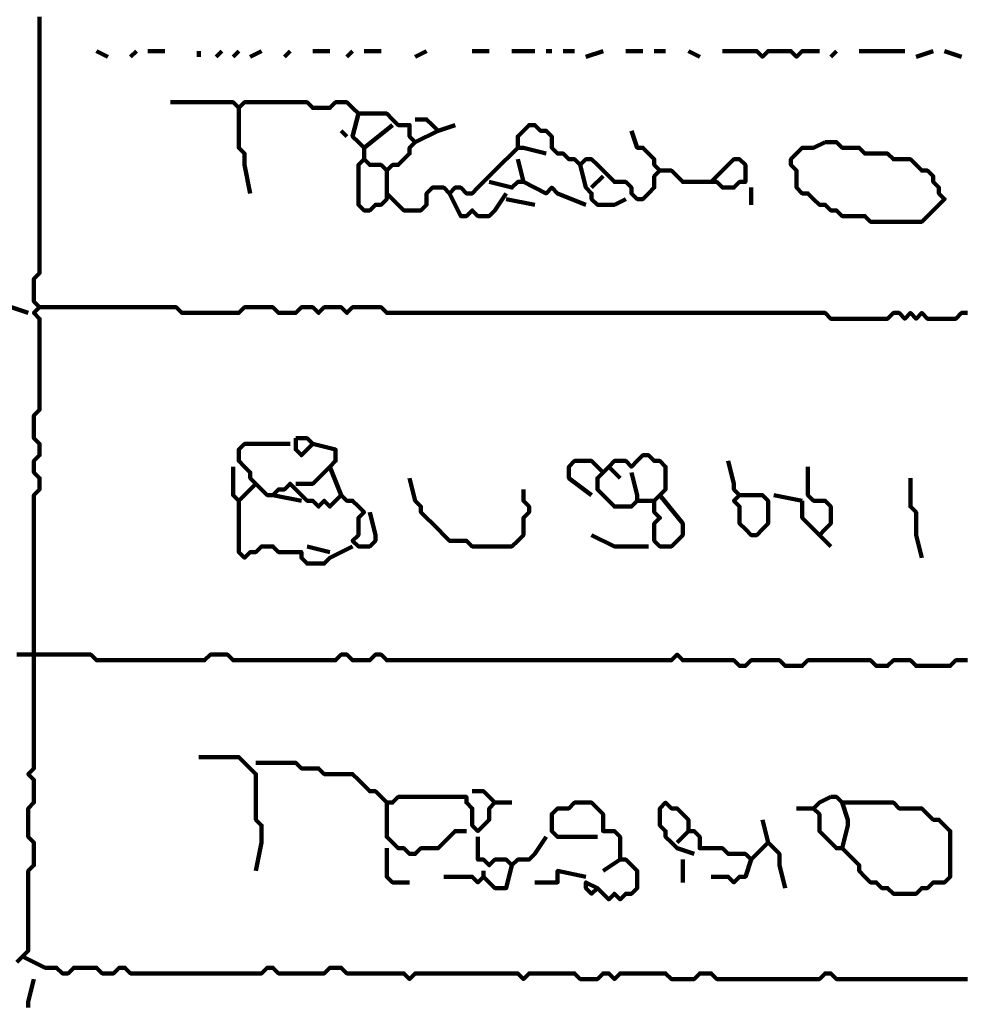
# Model space of a CAD drawing. Header units: metres. Extents: x 1959 to 4131, y 3282 to 4313.
# Tile 267 of 356: x 2430.11 to 2431.65, y 4287.58 to 4289.17. Entities that reach past the tile are written whole.
import ezdxf

# ---------------------------------------------------------------- set-up
doc = ezdxf.new("R2010")
doc.units = ezdxf.units.M
doc.layers.add('P', color=250, linetype='Continuous', lineweight=100)

msp = doc.modelspace()

# ---------------------------------------------------------------- linework, layer by layer
at = {"layer": 'P', "color": 0, "linetype": 'Continuous'}
for points in [[(2430.1432, 4289.1792), (2430.1432, 4289.1699), (2430.1432, 4289.1607), (2430.1432, 4289.1515), (2430.1432, 4289.1423), (2430.1432, 4289.133), (2430.1432, 4289.1238), (2430.1432, 4289.1146), (2430.1432, 4289.1053), (2430.1432, 4289.0961), (2430.1432, 4289.0869), (2430.1432, 4289.0776), (2430.1432, 4289.0684), (2430.1432, 4289.0592), (2430.1432, 4289.0499), (2430.1432, 4289.0407), (2430.1432, 4289.0315), (2430.1432, 4289.0223), (2430.1432, 4289.013), (2430.1432, 4289.0038), (2430.1432, 4288.9946), (2430.1432, 4288.9853), (2430.1432, 4288.9761), (2430.1432, 4288.9669), (2430.1432, 4288.9576), (2430.1432, 4288.9484), (2430.1432, 4288.9392), (2430.1432, 4288.9299), (2430.1432, 4288.9207), (2430.1432, 4288.9115), (2430.1432, 4288.9023), (2430.1432, 4288.893), (2430.1432, 4288.8838), (2430.1432, 4288.8746), (2430.1432, 4288.8653), (2430.1432, 4288.8561), (2430.1432, 4288.8469), (2430.1432, 4288.8376), (2430.1432, 4288.8284), (2430.1432, 4288.8192), (2430.1432, 4288.8099), (2430.1432, 4288.8007), (2430.1432, 4288.7915), (2430.1432, 4288.7823), (2430.1432, 4288.773), (2430.1432, 4288.7638), (2430.134, 4288.7546), (2430.134, 4288.7453), (2430.134, 4288.7361), (2430.134, 4288.7269), (2430.134, 4288.7176), (2430.1432, 4288.7084), (2430.134, 4288.6992), (2430.1432, 4288.6899), (2430.1432, 4288.6807), (2430.1432, 4288.6715), (2430.1432, 4288.6623), (2430.1432, 4288.653), (2430.1432, 4288.6438), (2430.1432, 4288.6346), (2430.1432, 4288.6253), (2430.1432, 4288.6161), (2430.1432, 4288.6069), (2430.1432, 4288.5976), (2430.1432, 4288.5884), (2430.1432, 4288.5792), (2430.1432, 4288.5699), (2430.1432, 4288.5607), (2430.1432, 4288.5515), (2430.1432, 4288.5423), (2430.134, 4288.533), (2430.134, 4288.5238), (2430.134, 4288.5146), (2430.134, 4288.5053), (2430.134, 4288.4961), (2430.1432, 4288.4869), (2430.1432, 4288.4776), (2430.1432, 4288.4684), (2430.134, 4288.4592), (2430.134, 4288.4499), (2430.134, 4288.4407), (2430.1432, 4288.4315), (2430.1432, 4288.4223), (2430.1432, 4288.413), (2430.134, 4288.4038), (2430.134, 4288.3946), (2430.134, 4288.3853), (2430.134, 4288.3761), (2430.134, 4288.3669), (2430.134, 4288.3576), (2430.134, 4288.3484), (2430.134, 4288.3392), (2430.134, 4288.3299), (2430.134, 4288.3207), (2430.134, 4288.3115), (2430.134, 4288.3023), (2430.134, 4288.293), (2430.134, 4288.2838), (2430.134, 4288.2746), (2430.134, 4288.2653), (2430.134, 4288.2561), (2430.134, 4288.2469), (2430.134, 4288.2376), (2430.134, 4288.2284), (2430.134, 4288.2192), (2430.134, 4288.2099), (2430.134, 4288.2007), (2430.134, 4288.1915), (2430.134, 4288.1823), (2430.134, 4288.173), (2430.134, 4288.1638), (2430.134, 4288.1546), (2430.134, 4288.1453), (2430.134, 4288.1361), (2430.134, 4288.1269), (2430.134, 4288.1176), (2430.134, 4288.1084), (2430.134, 4288.0992), (2430.134, 4288.0899), (2430.134, 4288.0807), (2430.134, 4288.0715), (2430.134, 4288.0623), (2430.134, 4288.053), (2430.134, 4288.0438), (2430.134, 4288.0346), (2430.134, 4288.0253), (2430.134, 4288.0161), (2430.134, 4288.0069), (2430.134, 4287.9976), (2430.134, 4287.9884), (2430.134, 4287.9792), (2430.134, 4287.9699), (2430.134, 4287.9607), (2430.1248, 4287.9515), (2430.134, 4287.9423), (2430.134, 4287.933), (2430.134, 4287.9238), (2430.134, 4287.9146), (2430.134, 4287.9053), (2430.1248, 4287.8961), (2430.1248, 4287.8869), (2430.1248, 4287.8776), (2430.1248, 4287.8684), (2430.1248, 4287.8592), (2430.1248, 4287.8499), (2430.134, 4287.8407), (2430.134, 4287.8315), (2430.134, 4287.8223), (2430.134, 4287.813), (2430.134, 4287.8038), (2430.1248, 4287.7946), (2430.1248, 4287.7853), (2430.1248, 4287.7761), (2430.1248, 4287.7669), (2430.1248, 4287.7576), (2430.1248, 4287.7484), (2430.1248, 4287.7392), (2430.1248, 4287.7299), (2430.1248, 4287.7207), (2430.1248, 4287.7115), (2430.1248, 4287.7023), (2430.1248, 4287.693), (2430.1248, 4287.6838), (2430.1248, 4287.6746), (2430.1248, 4287.6653), (2430.1156, 4287.6561), (2430.1063, 4287.6469)], [(2430.2356, 4289.1238), (2430.254, 4289.1146)], [(2430.3002, 4289.1238), (2430.2909, 4289.1146)], [(2430.3186, 4289.1238), (2430.3463, 4289.1238)], [(2430.4017, 4289.1238), (2430.4017, 4289.1146)], [(2430.4386, 4289.1238), (2430.4294, 4289.1146)], [(2430.4663, 4289.1238), (2430.4571, 4289.1146)], [(2430.4848, 4289.1146), (2430.5032, 4289.1238)], [(2430.5494, 4289.1238), (2430.5402, 4289.1146)], [(2430.5863, 4289.1238), (2430.614, 4289.1238)], [(2430.6509, 4289.1238), (2430.6417, 4289.1146)], [(2430.6694, 4289.1238), (2430.6971, 4289.1238)], [(2430.7525, 4289.1146), (2430.7709, 4289.1238)], [(2430.8448, 4289.1238), (2430.8725, 4289.1238)], [(2430.9094, 4289.1238), (2430.9463, 4289.1238)], [(2430.9648, 4289.1238), (2430.974, 4289.1238)], [(2430.9925, 4289.1238), (2431.0109, 4289.1238)], [(2431.0294, 4289.1146), (2431.0571, 4289.1238)], [(2431.094, 4289.1238), (2431.1217, 4289.1238)], [(2431.1402, 4289.1238), (2431.1586, 4289.1238)], [(2431.1956, 4289.1238), (2431.214, 4289.1146)], [(2431.2509, 4289.1238), (2431.2879, 4289.1238), (2431.2971, 4289.1238), (2431.3063, 4289.1238), (2431.3156, 4289.1146), (2431.3248, 4289.1238), (2431.334, 4289.1238), (2431.3432, 4289.1238), (2431.3525, 4289.1238), (2431.3617, 4289.1238), (2431.3709, 4289.1146), (2431.3802, 4289.1238), (2431.4079, 4289.1238)], [(2431.4356, 4289.1238), (2431.4263, 4289.1146)], [(2431.4725, 4289.1238), (2431.5002, 4289.1238), (2431.5094, 4289.1238), (2431.5463, 4289.1238)], [(2431.5648, 4289.1146), (2431.5925, 4289.1238)], [(2431.6109, 4289.1238), (2431.6386, 4289.1146)], [(2430.3556, 4289.0407), (2430.3925, 4289.0407), (2430.4017, 4289.0407), (2430.4109, 4289.0407), (2430.4202, 4289.0407), (2430.4294, 4289.0407), (2430.4386, 4289.0407), (2430.4479, 4289.0407), (2430.4571, 4289.0407), (2430.4663, 4289.0315), (2430.4756, 4289.0407), (2430.4848, 4289.0407), (2430.494, 4289.0407), (2430.5032, 4289.0407), (2430.5125, 4289.0407), (2430.5217, 4289.0407), (2430.5309, 4289.0407), (2430.5402, 4289.0407), (2430.5494, 4289.0407), (2430.5586, 4289.0407), (2430.5679, 4289.0407), (2430.5771, 4289.0407), (2430.5863, 4289.0315), (2430.5956, 4289.0315), (2430.6048, 4289.0315), (2430.614, 4289.0315), (2430.6232, 4289.0407), (2430.6325, 4289.0407), (2430.6417, 4289.0407), (2430.6509, 4289.0315), (2430.6602, 4289.0223), (2430.6694, 4289.0223), (2430.6786, 4289.0223), (2430.6879, 4289.0223), (2430.6971, 4289.0223), (2430.7063, 4289.0223), (2430.7156, 4289.013), (2430.7248, 4289.0038), (2430.734, 4289.0038), (2430.7432, 4289.0038), (2430.7432, 4288.9946), (2430.7432, 4288.9853), (2430.7525, 4288.9761), (2430.7432, 4288.9669), (2430.7432, 4288.9576), (2430.734, 4288.9484), (2430.7248, 4288.9392), (2430.7156, 4288.9392), (2430.7063, 4288.9299), (2430.6971, 4288.9392), (2430.6879, 4288.9392), (2430.6786, 4288.9392), (2430.6694, 4288.9484), (2430.6602, 4288.9392), (2430.6602, 4288.9299), (2430.6602, 4288.9207), (2430.6602, 4288.9115), (2430.6602, 4288.9023), (2430.6602, 4288.893), (2430.6602, 4288.8838), (2430.6602, 4288.8746), (2430.6694, 4288.8653), (2430.6786, 4288.8653), (2430.6879, 4288.8746), (2430.6971, 4288.8746), (2430.7063, 4288.8838), (2430.7063, 4288.893), (2430.7063, 4288.9023), (2430.7063, 4288.9299)], [(2430.4663, 4289.0315), (2430.4663, 4288.9946), (2430.4663, 4288.9853), (2430.4663, 4288.9761), (2430.4663, 4288.9669), (2430.4756, 4288.9576), (2430.4756, 4288.9484), (2430.4756, 4288.9392), (2430.4848, 4288.893)], [(2430.6602, 4289.0223), (2430.6509, 4288.9853), (2430.6602, 4288.9761), (2430.6694, 4288.9669), (2430.7156, 4289.0038)], [(2430.7525, 4289.013), (2430.7709, 4289.013), (2430.7802, 4289.0038), (2430.7894, 4288.9946), (2430.8171, 4289.0038)], [(2430.9648, 4288.9576), (2430.9279, 4288.9669), (2430.9186, 4288.9669), (2430.9186, 4288.9761), (2430.9186, 4288.9853), (2430.9279, 4288.9946), (2430.9371, 4289.0038), (2430.9463, 4289.0038), (2430.9556, 4288.9946), (2430.9648, 4288.9946), (2430.974, 4288.9853), (2430.974, 4288.9761), (2430.974, 4288.9669), (2430.9832, 4288.9576), (2430.9925, 4288.9576), (2431.0017, 4288.9484), (2431.0109, 4288.9484), (2431.0202, 4288.9392), (2431.0294, 4288.9484), (2431.0386, 4288.9484), (2431.0479, 4288.9392), (2431.0571, 4288.9299), (2431.0663, 4288.9207), (2431.0756, 4288.9115), (2431.0848, 4288.9115), (2431.094, 4288.9115), (2431.1032, 4288.9023), (2431.1032, 4288.893), (2431.1125, 4288.8838), (2431.1217, 4288.8838), (2431.1309, 4288.893), (2431.1402, 4288.9023), (2431.1402, 4288.9115), (2431.1402, 4288.9207), (2431.1494, 4288.9299), (2431.1402, 4288.9392), (2431.1402, 4288.9484), (2431.1309, 4288.9576), (2431.1217, 4288.9669), (2431.1125, 4288.9669), (2431.1032, 4288.9946)], [(2430.6325, 4288.9946), (2430.6417, 4288.9853)], [(2430.7894, 4288.9946), (2430.7525, 4288.9761)], [(2431.4171, 4288.9761), (2431.4263, 4288.9761), (2431.4356, 4288.9761), (2431.4448, 4288.9669), (2431.454, 4288.9669), (2431.4632, 4288.9669), (2431.4725, 4288.9669), (2431.4817, 4288.9576), (2431.4909, 4288.9576), (2431.5002, 4288.9576), (2431.5094, 4288.9576), (2431.5186, 4288.9576), (2431.5279, 4288.9484), (2431.5371, 4288.9484), (2431.5463, 4288.9484), (2431.5556, 4288.9484), (2431.5648, 4288.9392), (2431.574, 4288.9299), (2431.5832, 4288.9299), (2431.5925, 4288.9207), (2431.5925, 4288.9115), (2431.6017, 4288.9023), (2431.6017, 4288.893), (2431.6109, 4288.8838), (2431.6017, 4288.8746), (2431.5925, 4288.8653), (2431.5832, 4288.8561), (2431.574, 4288.8469), (2431.5648, 4288.8469), (2431.5556, 4288.8469), (2431.5463, 4288.8469), (2431.5371, 4288.8469), (2431.5279, 4288.8469), (2431.5186, 4288.8469), (2431.5094, 4288.8469), (2431.5002, 4288.8469), (2431.4909, 4288.8469), (2431.4817, 4288.8561), (2431.4725, 4288.8561), (2431.4632, 4288.8561), (2431.454, 4288.8561), (2431.4448, 4288.8561), (2431.4356, 4288.8653), (2431.4263, 4288.8653), (2431.4171, 4288.8746), (2431.4079, 4288.8746), (2431.3986, 4288.8838), (2431.3894, 4288.893), (2431.3802, 4288.893), (2431.3709, 4288.9023), (2431.3709, 4288.9115), (2431.3709, 4288.9207), (2431.3709, 4288.9299), (2431.3617, 4288.9392), (2431.3617, 4288.9484), (2431.3709, 4288.9576), (2431.3802, 4288.9669), (2431.3894, 4288.9669), (2431.3986, 4288.9669), (2431.4171, 4288.9761)], [(2430.6694, 4288.9669), (2430.6694, 4288.9484)], [(2430.9186, 4288.9669), (2430.8817, 4288.9299), (2430.8725, 4288.9207), (2430.8632, 4288.9115), (2430.854, 4288.9023), (2430.8448, 4288.893), (2430.8356, 4288.893), (2430.8263, 4288.9023), (2430.8171, 4288.9023), (2430.8079, 4288.893), (2430.7986, 4288.9023), (2430.7894, 4288.9023), (2430.7802, 4288.9023), (2430.7709, 4288.893), (2430.7709, 4288.8838), (2430.7709, 4288.8746), (2430.7617, 4288.8653), (2430.7525, 4288.8653), (2430.7432, 4288.8653), (2430.734, 4288.8653), (2430.7063, 4288.893)], [(2430.9186, 4288.9484), (2430.9279, 4288.9115), (2430.9186, 4288.9115), (2430.9094, 4288.9023), (2430.8725, 4288.9115)], [(2431.0202, 4288.9392), (2431.0294, 4288.9023), (2431.0386, 4288.893), (2431.0386, 4288.8838), (2431.0479, 4288.8746), (2431.0571, 4288.8746), (2431.0663, 4288.8746), (2431.0756, 4288.8746), (2431.094, 4288.8838)], [(2431.2325, 4288.9115), (2431.2694, 4288.9484), (2431.2786, 4288.9484), (2431.2879, 4288.9392), (2431.2879, 4288.9299), (2431.2879, 4288.9207), (2431.2879, 4288.9115), (2431.2786, 4288.9115), (2431.2694, 4288.9023), (2431.2602, 4288.9023), (2431.2509, 4288.9023), (2431.2417, 4288.9115), (2431.2325, 4288.9115), (2431.2232, 4288.9115), (2431.214, 4288.9115), (2431.2048, 4288.9115), (2431.1956, 4288.9115), (2431.1863, 4288.9115), (2431.1771, 4288.9207), (2431.1679, 4288.9299), (2431.1494, 4288.9299)], [(2431.0571, 4288.9207), (2431.0386, 4288.9023)], [(2430.9279, 4288.9115), (2430.9648, 4288.893), (2430.974, 4288.9023), (2430.9832, 4288.893), (2431.0294, 4288.8746)], [(2430.8079, 4288.893), (2430.8263, 4288.8561), (2430.8356, 4288.8561), (2430.8448, 4288.8653), (2430.854, 4288.8561), (2430.8632, 4288.8561), (2430.8725, 4288.8561), (2430.8817, 4288.8653), (2430.9002, 4288.893)], [(2431.2971, 4288.9023), (2431.2971, 4288.8746)], [(2430.9002, 4288.8838), (2430.9463, 4288.8746)], [(2430.0971, 4288.7084), (2430.1248, 4288.6992)], [(2430.1432, 4288.7084), (2430.1802, 4288.7084), (2430.1894, 4288.7084), (2430.1986, 4288.7084), (2430.2079, 4288.7084), (2430.2171, 4288.7084), (2430.2263, 4288.7084), (2430.2356, 4288.7084), (2430.2448, 4288.7084), (2430.254, 4288.7084), (2430.2632, 4288.7084), (2430.2725, 4288.7084), (2430.2817, 4288.7084), (2430.2909, 4288.7084), (2430.3002, 4288.7084), (2430.3094, 4288.7084), (2430.3186, 4288.7084), (2430.3279, 4288.7084), (2430.3371, 4288.7084), (2430.3463, 4288.7084), (2430.3556, 4288.7084), (2430.3648, 4288.7084), (2430.374, 4288.6992), (2430.3832, 4288.6992), (2430.3925, 4288.6992), (2430.4017, 4288.6992), (2430.4109, 4288.6992), (2430.4202, 4288.6992), (2430.4294, 4288.6992), (2430.4386, 4288.6992), (2430.4479, 4288.6992), (2430.4571, 4288.6992), (2430.4663, 4288.6992), (2430.4756, 4288.7084), (2430.4848, 4288.7084), (2430.494, 4288.7084), (2430.5032, 4288.7084), (2430.5125, 4288.7084), (2430.5217, 4288.7084), (2430.5309, 4288.6992), (2430.5402, 4288.6992), (2430.5494, 4288.6992), (2430.5586, 4288.6992), (2430.5679, 4288.7084), (2430.5771, 4288.7084), (2430.5863, 4288.7084), (2430.5956, 4288.6992), (2430.6048, 4288.7084), (2430.614, 4288.7084), (2430.6232, 4288.7084), (2430.6325, 4288.7084), (2430.6417, 4288.6992), (2430.6509, 4288.7084), (2430.6602, 4288.7084), (2430.6694, 4288.7084), (2430.6786, 4288.7084), (2430.6879, 4288.7084), (2430.6971, 4288.7084), (2430.7063, 4288.6992), (2430.7156, 4288.6992), (2430.7248, 4288.6992), (2430.734, 4288.6992), (2430.7432, 4288.6992), (2430.7525, 4288.6992), (2430.7617, 4288.6992), (2430.7709, 4288.6992), (2430.7802, 4288.6992), (2430.7894, 4288.6992), (2430.7986, 4288.6992), (2430.8079, 4288.6992), (2430.8171, 4288.6992), (2430.8263, 4288.6992), (2430.8356, 4288.6992), (2430.8448, 4288.6992), (2430.854, 4288.6992), (2430.8632, 4288.6992), (2430.8725, 4288.6992), (2430.8817, 4288.6992), (2430.8909, 4288.6992), (2430.9002, 4288.6992), (2430.9094, 4288.6992), (2430.9186, 4288.6992), (2430.9279, 4288.6992), (2430.9371, 4288.6992), (2430.9463, 4288.6992), (2430.9556, 4288.6992), (2430.9648, 4288.6992), (2430.974, 4288.6992), (2430.9832, 4288.6992), (2430.9925, 4288.6992), (2431.0017, 4288.6992), (2431.0109, 4288.6992), (2431.0202, 4288.6992), (2431.0294, 4288.6992), (2431.0386, 4288.6992), (2431.0479, 4288.6992), (2431.0571, 4288.6992), (2431.0663, 4288.6992), (2431.0756, 4288.6992), (2431.0848, 4288.6992), (2431.094, 4288.6992), (2431.1032, 4288.6992), (2431.1125, 4288.6992), (2431.1217, 4288.6992), (2431.1309, 4288.6992), (2431.1402, 4288.6992), (2431.1494, 4288.6992), (2431.1586, 4288.6992), (2431.1679, 4288.6992), (2431.1771, 4288.6992), (2431.1863, 4288.6992), (2431.1956, 4288.6992), (2431.2048, 4288.6992), (2431.214, 4288.6992), (2431.2232, 4288.6992), (2431.2325, 4288.6992), (2431.2417, 4288.6992), (2431.2509, 4288.6992), (2431.2602, 4288.6992), (2431.2694, 4288.6992), (2431.2786, 4288.6992), (2431.2879, 4288.6992), (2431.2971, 4288.6992), (2431.3063, 4288.6992), (2431.3156, 4288.6992), (2431.3248, 4288.6992), (2431.334, 4288.6992), (2431.3432, 4288.6992), (2431.3525, 4288.6992), (2431.3617, 4288.6992), (2431.3709, 4288.6992), (2431.3802, 4288.6992), (2431.3894, 4288.6992), (2431.3986, 4288.6992), (2431.4079, 4288.6992), (2431.4171, 4288.6992), (2431.4263, 4288.6899), (2431.4356, 4288.6899), (2431.4448, 4288.6899), (2431.454, 4288.6899), (2431.4632, 4288.6899), (2431.4725, 4288.6899), (2431.4817, 4288.6899), (2431.4909, 4288.6899), (2431.5002, 4288.6899), (2431.5094, 4288.6899), (2431.5186, 4288.6899), (2431.5279, 4288.6992), (2431.5371, 4288.6992), (2431.5463, 4288.6899), (2431.5556, 4288.6992), (2431.5648, 4288.6899), (2431.574, 4288.6992), (2431.5832, 4288.6899), (2431.5925, 4288.6899), (2431.6017, 4288.6899), (2431.6109, 4288.6899), (2431.6202, 4288.6899), (2431.6294, 4288.6899), (2431.6386, 4288.6992), (2431.6479, 4288.6992)], [(2430.5586, 4288.4961), (2430.5679, 4288.4961), (2430.5771, 4288.4961), (2430.5863, 4288.4869), (2430.5771, 4288.4776), (2430.5679, 4288.4684), (2430.5586, 4288.4776), (2430.5586, 4288.4961)], [(2430.6786, 4288.3761), (2430.6879, 4288.3392), (2430.6879, 4288.3299), (2430.6786, 4288.3207), (2430.6694, 4288.3207), (2430.6602, 4288.3207), (2430.6509, 4288.3299), (2430.6602, 4288.3392), (2430.6602, 4288.3484), (2430.6602, 4288.3576), (2430.6602, 4288.3669), (2430.6694, 4288.3761), (2430.6602, 4288.3853), (2430.6509, 4288.3946), (2430.6417, 4288.3946), (2430.6325, 4288.4038), (2430.6232, 4288.3946), (2430.614, 4288.3853), (2430.6048, 4288.3946), (2430.5956, 4288.3853), (2430.5863, 4288.3946), (2430.5771, 4288.3946), (2430.5679, 4288.4038), (2430.5586, 4288.413), (2430.5494, 4288.4223), (2430.5402, 4288.413), (2430.5309, 4288.413), (2430.5217, 4288.4038), (2430.5125, 4288.4038), (2430.5032, 4288.413), (2430.494, 4288.4223), (2430.4848, 4288.4315), (2430.4848, 4288.4407), (2430.4756, 4288.4499), (2430.4663, 4288.4592), (2430.4663, 4288.4684), (2430.4663, 4288.4776), (2430.4756, 4288.4869), (2430.4848, 4288.4869), (2430.494, 4288.4869), (2430.5032, 4288.4869), (2430.5125, 4288.4869), (2430.5217, 4288.4869), (2430.5309, 4288.4869), (2430.5494, 4288.4869)], [(2430.5863, 4288.4869), (2430.6232, 4288.4776), (2430.6232, 4288.4684), (2430.6232, 4288.4592), (2430.614, 4288.4499), (2430.6048, 4288.4407), (2430.5956, 4288.4315), (2430.5863, 4288.4223), (2430.5586, 4288.4223)], [(2431.0386, 4288.4038), (2431.0017, 4288.4315), (2431.0017, 4288.4407), (2431.0017, 4288.4499), (2431.0109, 4288.4592), (2431.0202, 4288.4592), (2431.0294, 4288.4592), (2431.0386, 4288.4592), (2431.0571, 4288.4407)], [(2431.1032, 4288.4407), (2431.1125, 4288.4038), (2431.1125, 4288.3946), (2431.1032, 4288.3853), (2431.094, 4288.3853), (2431.0848, 4288.3853), (2431.0756, 4288.3853), (2431.0663, 4288.3946), (2431.0571, 4288.4038), (2431.0479, 4288.413), (2431.0479, 4288.4223), (2431.0479, 4288.4315), (2431.0571, 4288.4407), (2431.0663, 4288.4499), (2431.0756, 4288.4592), (2431.0848, 4288.4592), (2431.094, 4288.4592), (2431.1032, 4288.4499), (2431.1125, 4288.4592), (2431.1217, 4288.4684), (2431.1309, 4288.4684), (2431.1402, 4288.4592), (2431.1494, 4288.4592), (2431.1586, 4288.4499), (2431.1586, 4288.4407), (2431.1586, 4288.4315), (2431.1586, 4288.4223), (2431.1586, 4288.413), (2431.1494, 4288.4038), (2431.1402, 4288.3946), (2431.1402, 4288.3853), (2431.1402, 4288.3761), (2431.1494, 4288.3669), (2431.1402, 4288.3576), (2431.1402, 4288.3484), (2431.1402, 4288.3392), (2431.1402, 4288.3299), (2431.1494, 4288.3207), (2431.1586, 4288.3207), (2431.1679, 4288.3207), (2431.1771, 4288.3299), (2431.1863, 4288.3392), (2431.1863, 4288.3484), (2431.1863, 4288.3576), (2431.1494, 4288.4038)], [(2431.2602, 4288.4592), (2431.2694, 4288.4223), (2431.2694, 4288.413), (2431.2786, 4288.4038), (2431.2694, 4288.3946), (2431.2786, 4288.3853), (2431.2786, 4288.3761), (2431.2786, 4288.3669), (2431.2786, 4288.3576), (2431.2879, 4288.3484), (2431.2971, 4288.3392), (2431.3063, 4288.3392), (2431.3156, 4288.3484), (2431.3248, 4288.3576), (2431.3248, 4288.3669), (2431.3248, 4288.3761), (2431.3248, 4288.3853), (2431.3248, 4288.3946), (2431.3156, 4288.4038), (2431.3063, 4288.4038), (2431.2786, 4288.4038)], [(2430.4571, 4288.4499), (2430.4571, 4288.4223), (2430.4571, 4288.413), (2430.4571, 4288.4038), (2430.4663, 4288.3946), (2430.4756, 4288.4038), (2430.494, 4288.4223)], [(2430.614, 4288.4499), (2430.6325, 4288.4038)], [(2431.0663, 4288.4499), (2431.0848, 4288.4315)], [(2431.3894, 4288.4499), (2431.3894, 4288.413), (2431.3894, 4288.4038), (2431.3986, 4288.3946), (2431.4079, 4288.3946), (2431.4171, 4288.3946), (2431.4263, 4288.3853), (2431.4263, 4288.3761), (2431.4263, 4288.3669), (2431.4263, 4288.3576), (2431.4171, 4288.3484), (2431.4079, 4288.3392), (2431.4263, 4288.3207)], [(2430.7432, 4288.4315), (2430.7525, 4288.3946), (2430.7617, 4288.3853), (2430.7617, 4288.3761), (2430.7709, 4288.3669), (2430.7802, 4288.3576), (2430.7894, 4288.3484), (2430.7986, 4288.3392), (2430.8079, 4288.3299), (2430.8171, 4288.3299), (2430.8263, 4288.3299), (2430.8356, 4288.3299), (2430.8448, 4288.3207), (2430.854, 4288.3207), (2430.8632, 4288.3207), (2430.8725, 4288.3207), (2430.8817, 4288.3207), (2430.8909, 4288.3207), (2430.9002, 4288.3207), (2430.9094, 4288.3207), (2430.9186, 4288.3299), (2430.9279, 4288.3392), (2430.9279, 4288.3484), (2430.9279, 4288.3576), (2430.9279, 4288.3669), (2430.9371, 4288.3761), (2430.9371, 4288.3853), (2430.9279, 4288.3946), (2430.9279, 4288.413)], [(2431.5556, 4288.4315), (2431.5556, 4288.3946), (2431.5556, 4288.3853), (2431.5648, 4288.3761), (2431.5648, 4288.3669), (2431.5648, 4288.3576), (2431.5648, 4288.3484), (2431.5648, 4288.3392), (2431.574, 4288.3023)], [(2430.4663, 4288.3946), (2430.4663, 4288.3576), (2430.4663, 4288.3484), (2430.4663, 4288.3392), (2430.4663, 4288.3299), (2430.4663, 4288.3207), (2430.4663, 4288.3115), (2430.4756, 4288.3023), (2430.4848, 4288.3115), (2430.494, 4288.3115), (2430.5032, 4288.3207), (2430.5125, 4288.3207), (2430.5217, 4288.3207), (2430.5309, 4288.3115), (2430.5402, 4288.3115), (2430.5494, 4288.3115), (2430.5586, 4288.3115), (2430.5679, 4288.3115), (2430.5679, 4288.3023), (2430.5771, 4288.293), (2430.5863, 4288.293), (2430.5956, 4288.293), (2430.6048, 4288.293), (2430.614, 4288.3023), (2430.6509, 4288.3207)], [(2430.5217, 4288.4038), (2430.5679, 4288.3946)], [(2431.1125, 4288.3946), (2431.1402, 4288.3946)], [(2431.334, 4288.4038), (2431.3802, 4288.3946)], [(2431.3802, 4288.3946), (2431.3802, 4288.3761), (2431.3802, 4288.3669), (2431.3894, 4288.3576), (2431.4079, 4288.3392)], [(2431.0386, 4288.3392), (2431.0756, 4288.3207), (2431.0848, 4288.3207), (2431.094, 4288.3207), (2431.1309, 4288.3207)], [(2430.5771, 4288.3207), (2430.614, 4288.3115)], [(2430.1063, 4288.1453), (2430.1156, 4288.1453), (2430.1248, 4288.1453), (2430.134, 4288.1453), (2430.1432, 4288.1453), (2430.1525, 4288.1453), (2430.1617, 4288.1453), (2430.1709, 4288.1453), (2430.1802, 4288.1453), (2430.1894, 4288.1453), (2430.1986, 4288.1453), (2430.2079, 4288.1453), (2430.2171, 4288.1453), (2430.2263, 4288.1453), (2430.2356, 4288.1361), (2430.2448, 4288.1361), (2430.254, 4288.1361), (2430.2632, 4288.1361), (2430.2725, 4288.1361), (2430.2817, 4288.1361), (2430.2909, 4288.1361), (2430.3002, 4288.1361), (2430.3094, 4288.1361), (2430.3186, 4288.1361), (2430.3279, 4288.1361), (2430.3371, 4288.1361), (2430.3463, 4288.1361), (2430.3556, 4288.1361), (2430.3648, 4288.1361), (2430.374, 4288.1361), (2430.3832, 4288.1361), (2430.3925, 4288.1361), (2430.4017, 4288.1361), (2430.4109, 4288.1361), (2430.4202, 4288.1453), (2430.4294, 4288.1453), (2430.4386, 4288.1453), (2430.4479, 4288.1453), (2430.4571, 4288.1361), (2430.4663, 4288.1361), (2430.4756, 4288.1361), (2430.4848, 4288.1361), (2430.494, 4288.1361), (2430.5032, 4288.1361), (2430.5125, 4288.1361), (2430.5217, 4288.1361), (2430.5309, 4288.1361), (2430.5402, 4288.1361), (2430.5494, 4288.1361), (2430.5586, 4288.1361), (2430.5679, 4288.1361), (2430.5771, 4288.1361), (2430.5863, 4288.1361), (2430.5956, 4288.1361), (2430.6048, 4288.1361), (2430.614, 4288.1361), (2430.6232, 4288.1361), (2430.6325, 4288.1453), (2430.6417, 4288.1453), (2430.6509, 4288.1361), (2430.6602, 4288.1361), (2430.6694, 4288.1361), (2430.6786, 4288.1361), (2430.6879, 4288.1453), (2430.6971, 4288.1453), (2430.7063, 4288.1361), (2430.7156, 4288.1361), (2430.7248, 4288.1361), (2430.734, 4288.1361), (2430.7432, 4288.1361), (2430.7525, 4288.1361), (2430.7617, 4288.1361), (2430.7709, 4288.1361), (2430.7802, 4288.1361), (2430.7894, 4288.1361), (2430.7986, 4288.1361), (2430.8079, 4288.1361), (2430.8171, 4288.1361), (2430.8263, 4288.1361), (2430.8356, 4288.1361), (2430.8448, 4288.1361), (2430.854, 4288.1361), (2430.8632, 4288.1361), (2430.8725, 4288.1361), (2430.8817, 4288.1361), (2430.8909, 4288.1361), (2430.9002, 4288.1361), (2430.9094, 4288.1361), (2430.9186, 4288.1361), (2430.9279, 4288.1361), (2430.9371, 4288.1361), (2430.9463, 4288.1361), (2430.9556, 4288.1361), (2430.9648, 4288.1361), (2430.974, 4288.1361), (2430.9832, 4288.1361), (2430.9925, 4288.1361), (2431.0017, 4288.1361), (2431.0109, 4288.1361), (2431.0202, 4288.1361), (2431.0294, 4288.1361), (2431.0386, 4288.1361), (2431.0479, 4288.1361), (2431.0571, 4288.1361), (2431.0663, 4288.1361), (2431.0756, 4288.1361), (2431.0848, 4288.1361), (2431.094, 4288.1361), (2431.1032, 4288.1361), (2431.1125, 4288.1361), (2431.1217, 4288.1361), (2431.1309, 4288.1361), (2431.1402, 4288.1361), (2431.1494, 4288.1361), (2431.1586, 4288.1361), (2431.1679, 4288.1361), (2431.1771, 4288.1453), (2431.1863, 4288.1361), (2431.1956, 4288.1361), (2431.2048, 4288.1361), (2431.214, 4288.1361), (2431.2232, 4288.1361), (2431.2325, 4288.1361), (2431.2417, 4288.1361), (2431.2509, 4288.1361), (2431.2602, 4288.1361), (2431.2694, 4288.1361), (2431.2786, 4288.1269), (2431.2879, 4288.1269), (2431.2971, 4288.1361), (2431.3063, 4288.1361), (2431.3156, 4288.1361), (2431.3248, 4288.1361), (2431.334, 4288.1361), (2431.3432, 4288.1361), (2431.3525, 4288.1269), (2431.3617, 4288.1269), (2431.3709, 4288.1269), (2431.3802, 4288.1269), (2431.3894, 4288.1361), (2431.3986, 4288.1361), (2431.4079, 4288.1361), (2431.4171, 4288.1361), (2431.4263, 4288.1361), (2431.4356, 4288.1361), (2431.4448, 4288.1361), (2431.454, 4288.1361), (2431.4632, 4288.1361), (2431.4725, 4288.1361), (2431.4817, 4288.1361), (2431.4909, 4288.1361), (2431.5002, 4288.1269), (2431.5094, 4288.1269), (2431.5186, 4288.1269), (2431.5279, 4288.1361), (2431.5371, 4288.1361), (2431.5463, 4288.1361), (2431.5556, 4288.1361), (2431.5648, 4288.1269), (2431.574, 4288.1269), (2431.5832, 4288.1269), (2431.5925, 4288.1269), (2431.6017, 4288.1269), (2431.6109, 4288.1269), (2431.6202, 4288.1269), (2431.6294, 4288.1361), (2431.6386, 4288.1361), (2431.6479, 4288.1361)], [(2430.4017, 4287.9792), (2430.4386, 4287.9792), (2430.4479, 4287.9792), (2430.4571, 4287.9792), (2430.4663, 4287.9792), (2430.4756, 4287.9699), (2430.4848, 4287.9607), (2430.494, 4287.9515), (2430.494, 4287.9423), (2430.494, 4287.933), (2430.494, 4287.9238), (2430.494, 4287.9146), (2430.494, 4287.9053), (2430.494, 4287.8961), (2430.494, 4287.8869), (2430.494, 4287.8776), (2430.5032, 4287.8684), (2430.5032, 4287.8592), (2430.5032, 4287.8499), (2430.5032, 4287.8407), (2430.494, 4287.7946)], [(2430.494, 4287.9699), (2430.5309, 4287.9699), (2430.5402, 4287.9699), (2430.5494, 4287.9699), (2430.5586, 4287.9699), (2430.5679, 4287.9607), (2430.5771, 4287.9607), (2430.5863, 4287.9607), (2430.5956, 4287.9607), (2430.6048, 4287.9515), (2430.614, 4287.9515), (2430.6232, 4287.9515), (2430.6325, 4287.9515), (2430.6417, 4287.9515), (2430.6509, 4287.9515), (2430.6602, 4287.9423), (2430.6694, 4287.933), (2430.6786, 4287.9238), (2430.6879, 4287.9238), (2430.6971, 4287.9146), (2430.7063, 4287.9053), (2430.7156, 4287.9053), (2430.7248, 4287.9146), (2430.734, 4287.9146), (2430.7432, 4287.9146), (2430.7525, 4287.9146), (2430.7617, 4287.9146), (2430.7709, 4287.9146), (2430.7802, 4287.9146), (2430.7894, 4287.9146), (2430.7986, 4287.9146), (2430.8079, 4287.9146), (2430.8171, 4287.9146), (2430.8263, 4287.9146), (2430.8356, 4287.9146), (2430.8356, 4287.9053), (2430.8448, 4287.8961), (2430.8448, 4287.8869), (2430.8448, 4287.8776), (2430.8448, 4287.8684), (2430.854, 4287.8592), (2430.8632, 4287.8684), (2430.8725, 4287.8776), (2430.8725, 4287.8869), (2430.8725, 4287.8961), (2430.8817, 4287.9053), (2430.8725, 4287.9146), (2430.8632, 4287.9238), (2430.8448, 4287.9238)], [(2431.4263, 4287.9146), (2431.4356, 4287.9146), (2431.4448, 4287.9053), (2431.454, 4287.9053), (2431.4632, 4287.9053), (2431.4725, 4287.9053), (2431.4817, 4287.9053), (2431.4909, 4287.9053), (2431.5002, 4287.9053), (2431.5094, 4287.9053), (2431.5186, 4287.9053), (2431.5279, 4287.9053), (2431.5371, 4287.8961), (2431.5463, 4287.8961), (2431.5556, 4287.8961), (2431.5648, 4287.8961), (2431.574, 4287.8961), (2431.5832, 4287.8869), (2431.5925, 4287.8776), (2431.6017, 4287.8776), (2431.6109, 4287.8684), (2431.6202, 4287.8592), (2431.6202, 4287.8499), (2431.6202, 4287.8407), (2431.6202, 4287.8315), (2431.6202, 4287.8223), (2431.6202, 4287.813), (2431.6202, 4287.8038), (2431.6202, 4287.7946), (2431.6202, 4287.7853), (2431.6109, 4287.7761), (2431.6017, 4287.7761), (2431.5925, 4287.7761), (2431.5832, 4287.7669), (2431.574, 4287.7669), (2431.5648, 4287.7576), (2431.5556, 4287.7576), (2431.5463, 4287.7576), (2431.5371, 4287.7576), (2431.5279, 4287.7576), (2431.5186, 4287.7669), (2431.5094, 4287.7669), (2431.5002, 4287.7761), (2431.4909, 4287.7761), (2431.4817, 4287.7853), (2431.4725, 4287.7946), (2431.4725, 4287.8038), (2431.4632, 4287.813), (2431.454, 4287.8223), (2431.4448, 4287.8315), (2431.4356, 4287.8315), (2431.4263, 4287.8407), (2431.4171, 4287.8499), (2431.4079, 4287.8592), (2431.4079, 4287.8684), (2431.4079, 4287.8776), (2431.4079, 4287.8869), (2431.3986, 4287.8961), (2431.4079, 4287.9053), (2431.4263, 4287.9146)], [(2430.7063, 4287.9053), (2430.7063, 4287.8684), (2430.7063, 4287.8592), (2430.7063, 4287.8499), (2430.7156, 4287.8407), (2430.7248, 4287.8315), (2430.734, 4287.8315), (2430.7432, 4287.8223), (2430.7525, 4287.8223), (2430.7617, 4287.8315), (2430.7709, 4287.8315), (2430.7802, 4287.8315), (2430.7894, 4287.8315), (2430.7986, 4287.8407), (2430.8079, 4287.8499), (2430.8171, 4287.8592), (2430.8356, 4287.8592)], [(2430.8817, 4287.9053), (2430.9094, 4287.9053)], [(2431.0479, 4287.8499), (2431.0109, 4287.8499), (2431.0017, 4287.8499), (2430.9925, 4287.8499), (2430.9832, 4287.8499), (2430.974, 4287.8592), (2430.974, 4287.8684), (2430.974, 4287.8776), (2430.974, 4287.8869), (2430.9832, 4287.8961), (2430.9925, 4287.8961), (2431.0017, 4287.8961), (2431.0109, 4287.9053), (2431.0202, 4287.9053), (2431.0294, 4287.9053), (2431.0386, 4287.9053), (2431.0479, 4287.8961), (2431.0571, 4287.8869), (2431.0571, 4287.8776), (2431.0571, 4287.8684), (2431.0571, 4287.8592), (2431.0663, 4287.8592), (2431.0756, 4287.8592), (2431.0848, 4287.8499), (2431.0848, 4287.8407), (2431.0848, 4287.8315), (2431.0848, 4287.8223), (2431.0848, 4287.813), (2431.094, 4287.813), (2431.1032, 4287.8038), (2431.1125, 4287.7946), (2431.1125, 4287.7853), (2431.1125, 4287.7761), (2431.1125, 4287.7669), (2431.1032, 4287.7576), (2431.094, 4287.7576), (2431.0848, 4287.7484), (2431.0756, 4287.7576), (2431.0663, 4287.7484), (2431.0571, 4287.7576), (2431.0479, 4287.7669), (2431.0386, 4287.7576), (2431.0294, 4287.7669), (2431.0294, 4287.7761), (2431.0479, 4287.7669)], [(2431.2048, 4287.8223), (2431.1771, 4287.8315), (2431.1679, 4287.8407), (2431.1586, 4287.8499), (2431.1586, 4287.8592), (2431.1494, 4287.8684), (2431.1494, 4287.8776), (2431.1494, 4287.8869), (2431.1494, 4287.8961), (2431.1586, 4287.9053), (2431.1679, 4287.8961), (2431.1771, 4287.8961), (2431.1863, 4287.8869), (2431.1956, 4287.8776), (2431.1956, 4287.8684), (2431.1956, 4287.8592), (2431.2048, 4287.8592), (2431.214, 4287.8499), (2431.214, 4287.8407), (2431.214, 4287.8315), (2431.2232, 4287.8315), (2431.2325, 4287.8315), (2431.2417, 4287.8315), (2431.2509, 4287.8315), (2431.2602, 4287.8223), (2431.2694, 4287.8223), (2431.2786, 4287.8223), (2431.2879, 4287.8223), (2431.2971, 4287.813), (2431.3063, 4287.8223), (2431.3156, 4287.8315), (2431.3248, 4287.8407), (2431.334, 4287.8315), (2431.3432, 4287.8223), (2431.3432, 4287.813), (2431.3432, 4287.8038), (2431.3525, 4287.7669)], [(2431.4448, 4287.9053), (2431.454, 4287.8776), (2431.454, 4287.8684), (2431.4448, 4287.8315)], [(2431.3709, 4287.8961), (2431.3986, 4287.8961)], [(2431.3156, 4287.8776), (2431.3248, 4287.8407)], [(2431.1956, 4287.8592), (2431.1771, 4287.8407)], [(2430.854, 4287.8499), (2430.854, 4287.813), (2430.8632, 4287.813), (2430.8725, 4287.8038), (2430.8817, 4287.813), (2430.8909, 4287.813), (2430.9002, 4287.813), (2430.9094, 4287.8038), (2430.9186, 4287.813), (2430.9279, 4287.813), (2430.9371, 4287.813), (2430.9463, 4287.8223), (2430.9648, 4287.8499)], [(2430.7063, 4287.8315), (2430.7063, 4287.8038), (2430.7063, 4287.7946), (2430.7063, 4287.7853), (2430.7156, 4287.7761), (2430.7248, 4287.7761), (2430.7432, 4287.7761)], [(2430.9094, 4287.8038), (2430.9002, 4287.7669), (2430.8909, 4287.7669), (2430.8817, 4287.7669), (2430.8725, 4287.7761), (2430.8632, 4287.7853), (2430.854, 4287.7761), (2430.8448, 4287.7853), (2430.7986, 4287.7853)], [(2431.0848, 4287.813), (2431.0571, 4287.7946)], [(2431.1863, 4287.813), (2431.1863, 4287.7761)], [(2431.2971, 4287.813), (2431.2879, 4287.7853), (2431.2786, 4287.7853), (2431.2694, 4287.7761), (2431.2602, 4287.7853), (2431.2509, 4287.7853), (2431.2325, 4287.7853)], [(2430.8632, 4287.7946), (2430.8632, 4287.7853)], [(2430.9463, 4287.7761), (2430.9832, 4287.7761), (2430.9832, 4287.7853), (2430.9832, 4287.7946), (2431.0294, 4287.7853)], [(2430.1156, 4287.6561), (2430.1525, 4287.6376), (2430.1617, 4287.6376), (2430.1709, 4287.6376), (2430.1802, 4287.6284), (2430.1894, 4287.6284), (2430.1986, 4287.6376), (2430.2079, 4287.6376), (2430.2171, 4287.6376), (2430.2263, 4287.6376), (2430.2356, 4287.6376), (2430.2448, 4287.6284), (2430.254, 4287.6284), (2430.2632, 4287.6284), (2430.2725, 4287.6376), (2430.2817, 4287.6376), (2430.2909, 4287.6284), (2430.3002, 4287.6284), (2430.3094, 4287.6284), (2430.3186, 4287.6284), (2430.3279, 4287.6284), (2430.3371, 4287.6284), (2430.3463, 4287.6284), (2430.3556, 4287.6284), (2430.3648, 4287.6284), (2430.374, 4287.6284), (2430.3832, 4287.6284), (2430.3925, 4287.6284), (2430.4017, 4287.6284), (2430.4109, 4287.6284), (2430.4202, 4287.6284), (2430.4294, 4287.6284), (2430.4386, 4287.6284), (2430.4479, 4287.6284), (2430.4571, 4287.6284), (2430.4663, 4287.6284), (2430.4756, 4287.6284), (2430.4848, 4287.6284), (2430.494, 4287.6284), (2430.5032, 4287.6284), (2430.5125, 4287.6376), (2430.5217, 4287.6376), (2430.5309, 4287.6284), (2430.5402, 4287.6284), (2430.5494, 4287.6284), (2430.5586, 4287.6284), (2430.5679, 4287.6284), (2430.5771, 4287.6284), (2430.5863, 4287.6284), (2430.5956, 4287.6284), (2430.6048, 4287.6284), (2430.614, 4287.6376), (2430.6232, 4287.6376), (2430.6325, 4287.6376), (2430.6417, 4287.6284), (2430.6509, 4287.6284), (2430.6602, 4287.6284), (2430.6694, 4287.6284), (2430.6786, 4287.6284), (2430.6879, 4287.6284), (2430.6971, 4287.6284), (2430.7063, 4287.6284), (2430.7156, 4287.6284), (2430.7248, 4287.6284), (2430.734, 4287.6284), (2430.7432, 4287.6192), (2430.7525, 4287.6284), (2430.7617, 4287.6284), (2430.7709, 4287.6284), (2430.7802, 4287.6284), (2430.7894, 4287.6284), (2430.7986, 4287.6284), (2430.8079, 4287.6284), (2430.8171, 4287.6284), (2430.8263, 4287.6284), (2430.8356, 4287.6284), (2430.8448, 4287.6284), (2430.854, 4287.6284), (2430.8632, 4287.6284), (2430.8725, 4287.6284), (2430.8817, 4287.6284), (2430.8909, 4287.6284), (2430.9002, 4287.6284), (2430.9094, 4287.6284), (2430.9186, 4287.6284), (2430.9279, 4287.6192), (2430.9371, 4287.6284), (2430.9463, 4287.6284), (2430.9556, 4287.6284), (2430.9648, 4287.6284), (2430.974, 4287.6284), (2430.9832, 4287.6284), (2430.9925, 4287.6284), (2431.0017, 4287.6284), (2431.0109, 4287.6284), (2431.0202, 4287.6192), (2431.0294, 4287.6192), (2431.0386, 4287.6192), (2431.0479, 4287.6192), (2431.0571, 4287.6284), (2431.0663, 4287.6284), (2431.0756, 4287.6192), (2431.0848, 4287.6284), (2431.094, 4287.6284), (2431.1032, 4287.6284), (2431.1125, 4287.6284), (2431.1217, 4287.6284), (2431.1309, 4287.6284), (2431.1402, 4287.6284), (2431.1494, 4287.6284), (2431.1586, 4287.6284), (2431.1679, 4287.6192), (2431.1771, 4287.6192), (2431.1863, 4287.6192), (2431.1956, 4287.6192), (2431.2048, 4287.6192), (2431.214, 4287.6284), (2431.2232, 4287.6284), (2431.2325, 4287.6284), (2431.2417, 4287.6192), (2431.2509, 4287.6192), (2431.2602, 4287.6192), (2431.2694, 4287.6192), (2431.2786, 4287.6192), (2431.2879, 4287.6192), (2431.2971, 4287.6192), (2431.3063, 4287.6192), (2431.3156, 4287.6192), (2431.3248, 4287.6192), (2431.334, 4287.6192), (2431.3432, 4287.6192), (2431.3525, 4287.6192), (2431.3617, 4287.6192), (2431.3709, 4287.6192), (2431.3802, 4287.6192), (2431.3894, 4287.6192), (2431.3986, 4287.6192), (2431.4079, 4287.6192), (2431.4171, 4287.6284), (2431.4263, 4287.6284), (2431.4356, 4287.6192), (2431.4448, 4287.6192), (2431.454, 4287.6192), (2431.4632, 4287.6192), (2431.4725, 4287.6192), (2431.4817, 4287.6192), (2431.4909, 4287.6192), (2431.5002, 4287.6192), (2431.5094, 4287.6192), (2431.5186, 4287.6192), (2431.5279, 4287.6192), (2431.5371, 4287.6192), (2431.5463, 4287.6192), (2431.5556, 4287.6192), (2431.5648, 4287.6192), (2431.574, 4287.6192), (2431.5832, 4287.6192), (2431.5925, 4287.6192), (2431.6017, 4287.6192), (2431.6109, 4287.6192), (2431.6202, 4287.6192), (2431.6294, 4287.6192), (2431.6386, 4287.6192), (2431.6479, 4287.6192)], [(2430.134, 4287.6192), (2430.1248, 4287.5823), (2430.1248, 4287.573)]]:
    msp.add_lwpolyline(points, dxfattribs=at)

doc.saveas('drawing.dxf')
